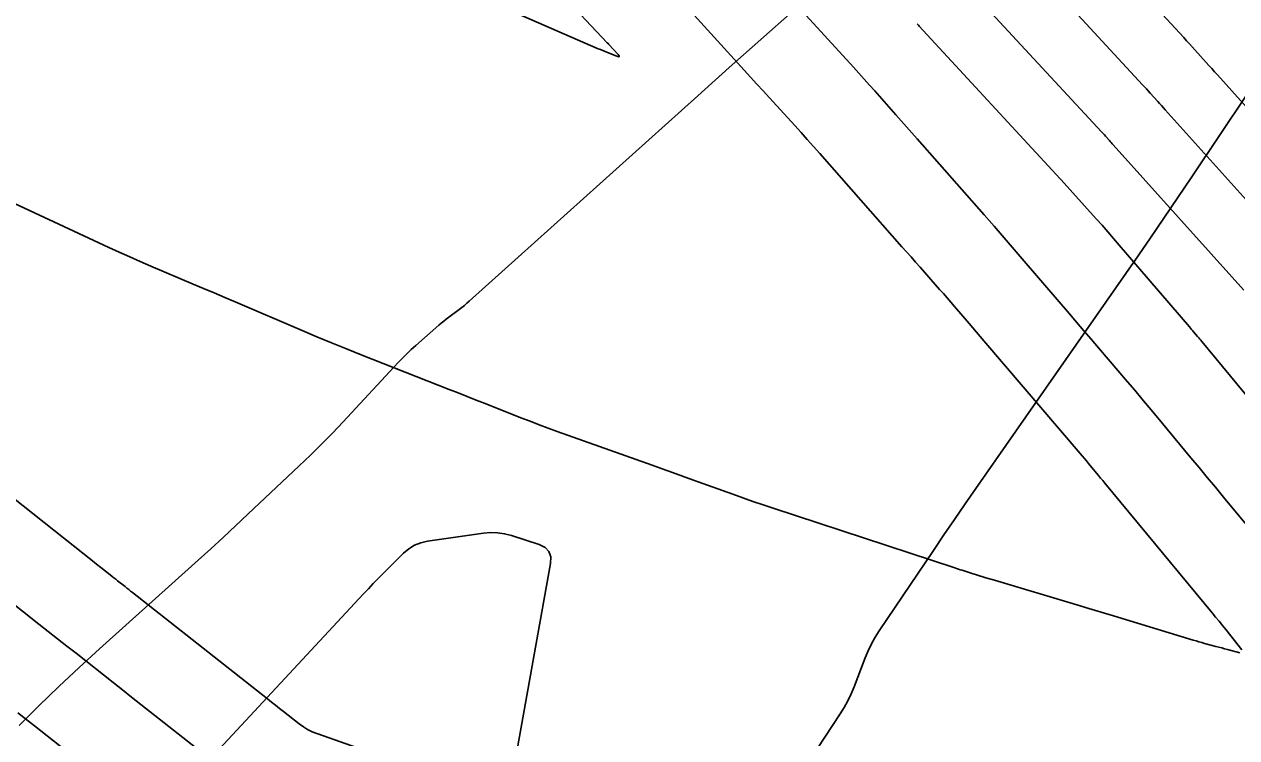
# Model space of a CAD drawing. Extents: x 1005228 to 1008882, y 1883389 to 1885754.
# Drawn here: x 1007858.3 to 1007916.7, y 1884711 to 1884745.4 of the extents above; entities that cross this region are included whole.
import ezdxf

# ---------------------------------------------------------------- set-up
doc = ezdxf.new("R2010")
doc.units = 0
for name, color, linetype in [('ATDIMS', 7, 'Continuous'), ('C-ANNO-NOTE', 7, 'Continuous'), ('S_BRIDGE', 7, 'Continuous'), ('TSOBSTACLE', 7, 'Continuous')]:
    doc.layers.add(name, color=color, linetype=linetype)

msp = doc.modelspace()

# ---------------------------------------------------------------- linework, layer by layer
at = {"layer": 'ATDIMS'}
for points in [[(1007908.824, 1884750.601), (1007914.185, 1884744.796), (1007914.322, 1884744.648), (1007914.458, 1884744.5), (1007914.593, 1884744.351), (1007914.729, 1884744.202), (1007915.269, 1884743.604), (1007915.403, 1884743.455), (1007915.538, 1884743.305), (1007915.673, 1884743.156), (1007915.808, 1884743.006), (1007921.075, 1884737.144)], [(1007889.952, 1884746.582), (1007893.004, 1884743.229), (1007893.308, 1884742.895), (1007893.613, 1884742.56), (1007893.917, 1884742.226), (1007894.222, 1884741.892), (1007895.44, 1884740.555), (1007895.744, 1884740.22), (1007896.046, 1884739.884), (1007896.348, 1884739.547), (1007896.647, 1884739.209), (1007900.61, 1884734.718), (1007900.828, 1884734.471), (1007901.045, 1884734.225), (1007901.263, 1884733.979), (1007901.48, 1884733.733), (1007902.425, 1884732.662), (1007902.605, 1884732.458), (1007902.783, 1884732.254), (1007902.961, 1884732.048), (1007903.138, 1884731.842), (1007903.845, 1884731.016), (1007904.022, 1884730.809), (1007904.198, 1884730.603), (1007904.375, 1884730.396), (1007904.551, 1884730.19), (1007909.199, 1884724.748), (1007909.299, 1884724.631), (1007909.398, 1884724.513), (1007909.497, 1884724.395), (1007909.595, 1884724.277), (1007909.988, 1884723.803), (1007910.086, 1884723.685), (1007910.184, 1884723.566), (1007910.282, 1884723.448), (1007910.381, 1884723.329), (1007915.562, 1884717.067), (1007915.726, 1884716.868), (1007915.889, 1884716.668), (1007916.052, 1884716.468), (1007916.214, 1884716.266), (1007916.994, 1884715.293)], [(1007916.891, 1884715.137), (1007916.291, 1884715.301), (1007916.154, 1884715.339), (1007916.016, 1884715.376), (1007915.879, 1884715.414), (1007915.741, 1884715.451), (1007915.191, 1884715.6), (1007915.053, 1884715.637), (1007914.916, 1884715.676), (1007914.779, 1884715.716), (1007914.642, 1884715.757), (1007911.386, 1884716.743), (1007910.797, 1884716.921), (1007910.209, 1884717.099), (1007909.62, 1884717.276), (1007909.031, 1884717.452), (1007905.067, 1884718.64), (1007904.649, 1884718.765), (1007904.197, 1884718.901), (1007904.11, 1884718.927), (1007904.023, 1884718.954), (1007903.936, 1884718.981), (1007903.849, 1884719.009), (1007903.504, 1884719.122), (1007903.417, 1884719.15), (1007903.331, 1884719.179), (1007903.245, 1884719.207), (1007903.158, 1884719.235), (1007894.404, 1884722.114), (1007893.915, 1884722.277), (1007893.427, 1884722.443), (1007892.941, 1884722.613), (1007892.455, 1884722.786), (1007890.516, 1884723.486), (1007890.031, 1884723.661), (1007889.546, 1884723.835), (1007889.06, 1884724.009), (1007888.575, 1884724.183), (1007883.995, 1884725.817), (1007883.557, 1884725.975), (1007883.12, 1884726.137), (1007882.684, 1884726.303), (1007882.25, 1884726.472), (1007880.517, 1884727.156), (1007880.084, 1884727.327), (1007879.65, 1884727.498), (1007879.217, 1884727.669), (1007878.783, 1884727.84), (1007874.551, 1884729.506), (1007873.837, 1884729.79), (1007873.124, 1884730.08), (1007872.414, 1884730.374), (1007871.706, 1884730.674), (1007868.481, 1884732.054), (1007867.972, 1884732.271), (1007867.463, 1884732.488), (1007866.954, 1884732.705), (1007866.445, 1884732.921), (1007864.407, 1884733.785), (1007863.899, 1884734.003), (1007863.392, 1884734.226), (1007862.888, 1884734.453), (1007862.385, 1884734.684), (1007856.623, 1884737.361)]]:
    msp.add_lwpolyline(points, dxfattribs=at)
at = {"layer": 'C-ANNO-NOTE'}
msp.add_lwpolyline([(1007881.874, 1884709.406), (1007883.672, 1884719.449), (1007883.684, 1884719.764), (1007883.598, 1884720.021), (1007883.413, 1884720.218), (1007883.129, 1884720.357), (1007881.797, 1884720.793), (1007881.462, 1884720.882), (1007881.124, 1884720.931), (1007880.782, 1884720.941), (1007880.437, 1884720.911), (1007877.75, 1884720.524), (1007877.422, 1884720.45), (1007877.118, 1884720.329), (1007876.839, 1884720.159), (1007876.584, 1884719.94), (1007875.613, 1884718.969), (1007875.371, 1884718.726), (1007875.131, 1884718.479), (1007874.894, 1884718.231), (1007874.659, 1884717.981), (1007860.98, 1884703.25)], dxfattribs=at)
at = {"layer": 'S_BRIDGE'}
for points in [[(1007895.34, 1884746.056), (1007893.812, 1884744.708), (1007892.289, 1884743.355), (1007890.772, 1884741.996), (1007879.757, 1884732.093), (1007879.64, 1884731.99), (1007879.52, 1884731.889), (1007879.399, 1884731.792), (1007879.275, 1884731.697), (1007878.774, 1884731.324), (1007878.65, 1884731.23), (1007878.528, 1884731.133), (1007878.407, 1884731.033), (1007878.289, 1884730.931), (1007877.186, 1884729.959), (1007876.965, 1884729.76), (1007876.75, 1884729.555), (1007876.54, 1884729.346), (1007876.334, 1884729.131), (1007873.676, 1884726.277), (1007873.161, 1884725.733), (1007872.637, 1884725.198), (1007872.105, 1884724.671), (1007871.565, 1884724.152), (1007869.092, 1884721.82), (1007868.497, 1884721.262), (1007867.899, 1884720.707), (1007867.297, 1884720.156), (1007866.692, 1884719.608), (1007861.944, 1884715.331), (1007860.957, 1884714.429), (1007859.983, 1884713.514), (1007859.021, 1884712.585), (1007858.073, 1884711.643)], [(1007896.147, 1884709.96), (1007897.633, 1884712.196), (1007897.829, 1884712.51), (1007898.007, 1884712.833), (1007898.166, 1884713.166), (1007898.307, 1884713.508), (1007898.834, 1884714.897), (1007898.975, 1884715.239), (1007899.135, 1884715.572), (1007899.314, 1884715.894), (1007899.512, 1884716.207), (1007902.124, 1884720.083), (1007902.63, 1884720.831), (1007903.139, 1884721.577), (1007903.651, 1884722.32), (1007904.166, 1884723.062), (1007911.874, 1884734.119), (1007912.557, 1884735.105), (1007913.236, 1884736.094), (1007913.91, 1884737.086), (1007914.579, 1884738.081), (1007917.246, 1884742.068)]]:
    msp.add_lwpolyline(points, dxfattribs=at)
at = {"layer": 'TSOBSTACLE'}
for points in [[(1007881.351, 1884746.264), (1007885.975, 1884744.265), (1007886.084, 1884744.219), (1007886.193, 1884744.173), (1007886.303, 1884744.128), (1007886.413, 1884744.084), (1007886.868, 1884743.903), (1007886.949, 1884743.878), (1007886.985, 1884743.883), (1007886.977, 1884743.919), (1007886.925, 1884743.986), (1007886.49, 1884744.463), (1007886.477, 1884744.478), (1007886.463, 1884744.492), (1007886.409, 1884744.55), (1007881.027, 1884750.279)], [(1007893.712, 1884748.373), (1007898.271, 1884743.37), (1007898.53, 1884743.085), (1007898.787, 1884742.8), (1007899.044, 1884742.513), (1007899.299, 1884742.225), (1007900.317, 1884741.071), (1007900.571, 1884740.782), (1007900.826, 1884740.494), (1007901.08, 1884740.206), (1007901.335, 1884739.917), (1007904.57, 1884736.256), (1007905.056, 1884735.702), (1007905.541, 1884735.147), (1007906.024, 1884734.59), (1007906.504, 1884734.03), (1007908.678, 1884731.489), (1007909.028, 1884731.079), (1007909.378, 1884730.669), (1007909.729, 1884730.259), (1007910.079, 1884729.85), (1007911.479, 1884728.21), (1007911.828, 1884727.799), (1007912.176, 1884727.388), (1007912.522, 1884726.975), (1007912.867, 1884726.56), (1007914.537, 1884724.545), (1007914.93, 1884724.071), (1007915.323, 1884723.596), (1007915.716, 1884723.122), (1007916.109, 1884722.647), (1007917.849, 1884720.544)], [(1007919.08, 1884734.886), (1007913.3, 1884741.319), (1007913.209, 1884741.42), (1007913.118, 1884741.521), (1007913.027, 1884741.622), (1007912.936, 1884741.723), (1007912.571, 1884742.127), (1007912.479, 1884742.228), (1007912.388, 1884742.328), (1007912.296, 1884742.428), (1007912.204, 1884742.529), (1007906.363, 1884748.851)], [(1007903.903, 1884747.102), (1007910.222, 1884740.261), (1007910.27, 1884740.209), (1007910.318, 1884740.157), (1007910.366, 1884740.104), (1007910.413, 1884740.052), (1007910.603, 1884739.842), (1007910.65, 1884739.79), (1007910.698, 1884739.737), (1007910.745, 1884739.684), (1007910.792, 1884739.632), (1007917.085, 1884732.628)], [(1007901.341, 1884745.462), (1007901.405, 1884745.394), (1007901.443, 1884745.353), (1007908.24, 1884737.993), (1007908.255, 1884737.977), (1007908.285, 1884737.945), (1007909.97, 1884736.069), (1007910.251, 1884735.755), (1007910.53, 1884735.438), (1007910.807, 1884735.12), (1007911.082, 1884734.8), (1007914.459, 1884730.853), (1007914.509, 1884730.795), (1007914.559, 1884730.736), (1007914.609, 1884730.677), (1007914.659, 1884730.619), (1007914.859, 1884730.384), (1007914.909, 1884730.325), (1007914.959, 1884730.266), (1007915.009, 1884730.207), (1007915.058, 1884730.148), (1007920.205, 1884723.937)], [(1007879.567, 1884708.724), (1007872.407, 1884711.251), (1007872.182, 1884711.34), (1007871.967, 1884711.448), (1007871.761, 1884711.572), (1007871.565, 1884711.714), (1007870.798, 1884712.316), (1007870.606, 1884712.466), (1007870.415, 1884712.617), (1007870.223, 1884712.768), (1007870.032, 1884712.919), (1007863.527, 1884718.053), (1007863.438, 1884718.123), (1007863.349, 1884718.193), (1007863.259, 1884718.264), (1007863.17, 1884718.334), (1007862.813, 1884718.616), (1007862.723, 1884718.686), (1007862.634, 1884718.757), (1007862.545, 1884718.827), (1007862.456, 1884718.898), (1007862.009, 1884719.251), (1007861.801, 1884719.416), (1007861.593, 1884719.581), (1007856.38, 1884723.708)], [(1007866.628, 1884710.529), (1007864.38, 1884712.303), (1007863.933, 1884712.655), (1007863.487, 1884713.007), (1007863.04, 1884713.359), (1007862.594, 1884713.711), (1007860.807, 1884715.119), (1007860.36, 1884715.471), (1007859.914, 1884715.823), (1007859.468, 1884716.176), (1007859.022, 1884716.528), (1007856.643, 1884718.412)], [(1007863.297, 1884708.08), (1007858.801, 1884711.622), (1007857.998, 1884712.255)]]:
    msp.add_lwpolyline(points, dxfattribs=at)

doc.saveas('drawing.dxf')
